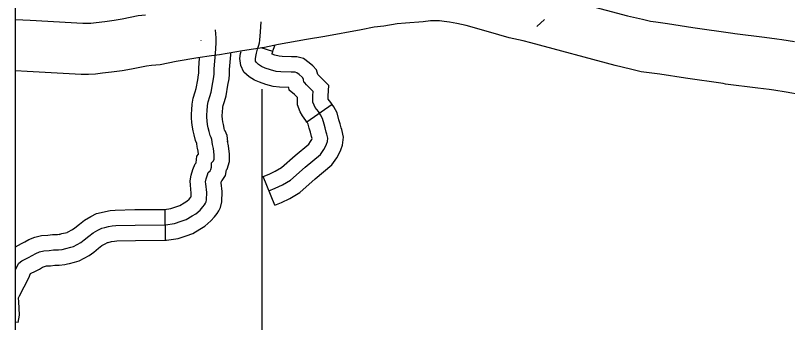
# Model space of a CAD drawing. Extents: x 1377389 to 1380723, y 1168351 to 1170484.
# Drawn here: x 1378340.6 to 1378415.9, y 1169158.4 to 1169188.3 of the extents above; entities that cross this region are included whole.
import ezdxf

# ---------------------------------------------------------------- set-up
doc = ezdxf.new("R2010")
doc.units = 0
doc.layers.add('B_Fill', color=7, linetype='Continuous')
doc.layers.add('B_Text', color=7, linetype='Continuous')

msp = doc.modelspace()

# ---------------------------------------------------------------- linework, layer by layer
at = {"layer": 'B_Fill'}
for p, q in [((1378392.201, 1169190.464), (1378400.297, 1169188.297)), ((1378352.592, 1169188.313), (1378353.295, 1169188.405)), ((1378340.611, 1169182.942), (1378340.611, 1169187.949)), ((1378340.611, 1169187.949), (1378342.051, 1169187.871)), ((1378342.051, 1169187.871), (1378347.185, 1169187.563)), ((1378347.978, 1169187.581), (1378348.488, 1169187.648)), ((1378348.488, 1169187.648), (1378349.341, 1169187.751)), ((1378349.341, 1169187.751), (1378350.23, 1169187.871)), ((1378350.23, 1169187.871), (1378351.022, 1169188.015)), ((1378351.022, 1169188.015), (1378352.592, 1169188.313)), ((1378378.637, 1169187.595), (1378377.826, 1169187.505)), ((1378380.361, 1169187.701), (1378378.637, 1169187.595)), ((1378381.086, 1169187.801), (1378380.361, 1169187.701)), ((1378381.539, 1169187.819), (1378381.086, 1169187.801)), ((1378381.953, 1169187.801), (1378381.539, 1169187.819)), ((1378382.426, 1169187.74), (1378381.953, 1169187.801)), ((1378382.935, 1169187.667), (1378382.426, 1169187.74)), ((1378383.643, 1169187.553), (1378382.935, 1169187.667)), ((1378400.297, 1169188.297), (1378401.767, 1169187.961)), ((1378401.767, 1169187.961), (1378402.55, 1169187.76)), ((1378402.55, 1169187.76), (1378403.068, 1169187.697)), ((1378403.068, 1169187.697), (1378404.179, 1169187.535)), ((1378347.185, 1169187.563), (1378347.62, 1169187.563)), ((1378347.62, 1169187.563), (1378347.978, 1169187.581)), ((1378374.333, 1169186.932), (1378370.787, 1169186.269)), ((1378375.585, 1169187.197), (1378374.333, 1169186.932)), ((1378376.541, 1169187.295), (1378375.585, 1169187.197)), ((1378377.826, 1169187.505), (1378376.541, 1169187.295)), ((1378384.55, 1169187.348), (1378383.643, 1169187.553)), ((1378386.735, 1169186.745), (1378384.55, 1169187.348)), ((1378404.179, 1169187.535), (1378406.664, 1169187.146)), ((1378406.664, 1169187.146), (1378410.572, 1169186.61)), ((1378370.787, 1169186.269), (1378368.983, 1169185.982)), ((1378388.759, 1169186.151), (1378386.735, 1169186.745)), ((1378390.115, 1169185.864), (1378388.759, 1169186.151)), ((1378410.572, 1169186.61), (1378410.761, 1169186.563)), ((1378410.761, 1169186.563), (1378413.642, 1169186.215)), ((1378413.642, 1169186.215), (1378414.842, 1169186.051)), ((1378366.277, 1169185.496), (1378364.891, 1169185.217)), ((1378368.983, 1169185.982), (1378366.277, 1169185.496)), ((1378390.857, 1169185.648), (1378390.115, 1169185.864)), ((1378399.094, 1169183.443), (1378390.857, 1169185.648)), ((1378414.842, 1169186.051), (1378415.325, 1169185.971)), ((1378415.325, 1169185.971), (1378416.562, 1169185.786)), ((1378362.756, 1169184.887), (1378360.505, 1169184.494)), ((1378364.891, 1169185.217), (1378362.756, 1169184.887)), ((1378365.718, 1169184.826), (1378364.563, 1169185.187)), ((1378356.284, 1169183.855), (1378354.728, 1169183.527)), ((1378358.403, 1169184.204), (1378356.284, 1169183.855)), ((1378359.729, 1169184.383), (1378358.403, 1169184.204)), ((1378360.505, 1169184.494), (1378359.729, 1169184.383)), ((1378351.936, 1169183.1), (1378351.013, 1169182.932)), ((1378353.383, 1169183.374), (1378351.936, 1169183.1)), ((1378353.876, 1169183.439), (1378353.383, 1169183.374)), ((1378354.728, 1169183.527), (1378353.876, 1169183.439)), ((1378400.588, 1169183.102), (1378399.094, 1169183.443)), ((1378401.625, 1169182.835), (1378400.588, 1169183.102)), ((1378341.767, 1169182.879), (1378340.611, 1169182.942)), ((1378347.035, 1169182.563), (1378341.767, 1169182.879)), ((1378347.745, 1169182.563), (1378347.035, 1169182.563)), ((1378348.427, 1169182.597), (1378347.745, 1169182.563)), ((1378349.113, 1169182.687), (1378348.427, 1169182.597)), ((1378349.977, 1169182.791), (1378349.113, 1169182.687)), ((1378351.013, 1169182.932), (1378349.977, 1169182.791)), ((1378402.408, 1169182.741), (1378401.625, 1169182.835)), ((1378403.43, 1169182.591), (1378402.408, 1169182.741)), ((1378405.938, 1169182.199), (1378403.43, 1169182.591)), ((1378409.623, 1169181.694), (1378405.938, 1169182.199)), ((1378409.851, 1169181.637), (1378409.623, 1169181.694)), ((1378413.004, 1169181.256), (1378409.851, 1169181.637)), ((1378414.092, 1169181.107), (1378413.004, 1169181.256)), ((1378414.545, 1169181.032), (1378414.092, 1169181.107)), ((1378415.753, 1169180.852), (1378414.545, 1169181.032)), ((1378417.23, 1169180.588), (1378415.753, 1169180.852)), ((1378371.501, 1169179.646), (1378369.034, 1169177.939)), ((1378365.891, 1169169.833), (1378364.764, 1169172.614)), ((1378355.24, 1169166.419), (1378355.212, 1169169.419)), ((1378340.884, 1169158.381), (1378340.611, 1169158.424))]:
    msp.add_line(p, q, dxfattribs=at)
for points in [[(1378365.328, 1169171.224), (1378365.94, 1169171.472), (1378366.654, 1169171.807), (1378367.441, 1169172.274), (1378368.869, 1169173.528), (1378370.345, 1169174.761), (1378370.673, 1169175.25), (1378370.848, 1169175.556), (1378370.957, 1169175.789), (1378371.045, 1169176.037), (1378371.085, 1169176.378), (1378370.99, 1169176.759), (1378370.918, 1169176.95), (1378370.823, 1169177.356), (1378370.704, 1169177.738), (1378370.561, 1169178.286), (1378370.37, 1169178.644), (1378370.156, 1169178.955), (1378369.846, 1169179.36), (1378369.726, 1169179.575), (1378369.607, 1169179.885), (1378369.607, 1169180.53), (1378369.631, 1169180.911), (1378369.303, 1169181.245), (1378368.993, 1169181.579), (1378368.826, 1169181.746), (1378368.719, 1169181.83), (1378368.695, 1169182.081), (1378368.648, 1169182.236), (1378368.564, 1169182.319), (1378368.29, 1169182.57), (1378368.051, 1169182.749), (1378367.885, 1169182.784), (1378367.503, 1169182.784), (1378366.478, 1169182.82), (1378366.037, 1169182.88), (1378365.465, 1169183.023), (1378364.976, 1169183.202), (1378364.618, 1169183.357), (1378364.32, 1169183.548), (1378364.106, 1169183.739), (1378364.034, 1169183.882), (1378364.01, 1169184.097), (1378364.046, 1169184.336), (1378364.118, 1169184.658), (1378364.213, 1169185.039), (1378364.332, 1169185.421), (1378364.416, 1169185.66), (1378364.451, 1169185.91), (1378364.504, 1169186.722), (1378364.556, 1169187.705)], [(1378392.202, 1169187.93), (1378391.445, 1169187.242)], [(1378349.049, 1169167.587), (1378349.311, 1169167.657), (1378349.684, 1169167.74), (1378350.058, 1169167.809), (1378350.403, 1169167.837), (1378352.283, 1169167.892), (1378355.242, 1169167.92), (1378356.126, 1169168.044), (1378356.762, 1169168.265), (1378357.26, 1169168.445), (1378357.841, 1169168.777), (1378358.2, 1169168.999), (1378358.615, 1169169.358), (1378358.877, 1169169.663), (1378359.041, 1169169.868), (1378359.14, 1169170.036), (1378359.203, 1169170.149), (1378359.251, 1169170.341), (1378359.261, 1169171.075), (1378359.162, 1169171.909), (1378359.148, 1169172.107), (1378359.205, 1169172.389), (1378359.332, 1169172.799), (1378359.417, 1169173.011), (1378359.586, 1169173.181), (1378359.671, 1169173.308), (1378359.713, 1169173.549), (1378359.742, 1169173.959), (1378359.925, 1169174.142), (1378359.982, 1169174.326), (1378359.996, 1169174.722), (1378359.917, 1169175.366), (1378359.826, 1169175.757), (1378359.776, 1169176.239), (1378359.693, 1169176.43), (1378359.585, 1169176.638), (1378359.502, 1169177.02), (1378359.419, 1169177.386), (1378359.352, 1169177.702), (1378359.303, 1169178.055), (1378359.275, 1169178.425), (1378359.266, 1169178.669), (1378359.309, 1169178.996), (1378359.332, 1169179.537), (1378359.389, 1169179.907), (1378359.559, 1169180.42), (1378359.702, 1169180.861), (1378359.858, 1169181.787), (1378359.958, 1169182.343), (1378359.986, 1169182.642), (1378359.986, 1169183.13), (1378360.114, 1169184.622), (1378360.191, 1169185.644), (1378360.197, 1169186.012), (1378360.177, 1169186.155), (1378360.129, 1169186.93)], [(1378358.696, 1169185.919), (1378358.699, 1169185.897)], [(1378365.718, 1169184.826), (1378365.756, 1169184.95), (1378365.88, 1169185.303), (1378365.891, 1169185.385)], [(1378361.308, 1169176.006), (1378361.244, 1169176.624), (1378361.048, 1169177.075), (1378361.008, 1169177.152), (1378360.966, 1169177.346), (1378360.884, 1169177.707), (1378360.831, 1169177.96), (1378360.795, 1169178.216), (1378360.773, 1169178.509), (1378360.77, 1169178.597), (1378360.805, 1169178.868), (1378360.827, 1169179.391), (1378360.852, 1169179.553), (1378360.985, 1169179.953), (1378361.163, 1169180.504), (1378361.336, 1169181.53), (1378361.445, 1169182.139), (1378361.486, 1169182.572), (1378361.486, 1169183.066), (1378361.61, 1169184.502), (1378361.62, 1169184.642)], [(1378369.034, 1169177.939), (1378368.942, 1169178.072), (1378368.587, 1169178.537), (1378368.364, 1169178.939), (1378368.107, 1169179.607), (1378368.107, 1169180.329), (1378367.913, 1169180.539), (1378367.831, 1169180.62), (1378367.287, 1169181.044), (1378367.263, 1169181.292), (1378366.351, 1169181.324), (1378365.753, 1169181.405), (1378365.023, 1169181.587), (1378364.419, 1169181.809), (1378363.911, 1169182.029), (1378363.412, 1169182.349), (1378362.893, 1169182.81), (1378362.573, 1169183.451), (1378362.498, 1169184.126), (1378362.57, 1169184.61), (1378362.614, 1169184.807)], [(1378371.501, 1169179.646), (1378371.369, 1169179.837), (1378371.107, 1169180.18), (1378371.107, 1169180.483), (1378371.17, 1169181.485), (1378370.389, 1169182.281), (1378370.111, 1169182.58), (1378369.972, 1169183.032), (1378369.601, 1169183.403), (1378369.248, 1169183.726), (1378368.688, 1169184.146), (1378368.044, 1169184.284), (1378367.529, 1169184.284), (1378366.605, 1169184.317), (1378366.32, 1169184.355), (1378365.906, 1169184.459), (1378365.638, 1169184.557), (1378365.658, 1169184.634), (1378365.718, 1169184.826)], [(1378358.375, 1169175.374), (1378358.344, 1169175.508), (1378358.309, 1169175.84), (1378358.162, 1169176.124), (1378358.038, 1169176.695), (1378357.953, 1169177.066), (1378357.874, 1169177.444), (1378357.811, 1169177.894), (1378357.777, 1169178.342), (1378357.763, 1169178.74), (1378357.813, 1169179.125), (1378357.836, 1169179.682), (1378357.925, 1169180.26), (1378358.134, 1169180.887), (1378358.241, 1169181.218), (1378358.38, 1169182.045), (1378358.471, 1169182.547), (1378358.486, 1169182.712), (1378358.486, 1169183.193), (1378358.57, 1169184.172)], [(1378364.644, 1169181.143), (1378364.639, 1169147.001)], [(1378365.891, 1169169.833), (1378366.541, 1169170.097), (1378367.357, 1169170.48), (1378368.326, 1169171.055), (1378369.845, 1169172.389), (1378371.471, 1169173.747), (1378371.949, 1169174.459), (1378372.18, 1169174.865), (1378372.347, 1169175.22), (1378372.514, 1169175.694), (1378372.608, 1169176.473), (1378372.425, 1169177.206), (1378372.357, 1169177.387), (1378372.271, 1169177.752), (1378372.146, 1169178.151), (1378371.968, 1169178.836), (1378371.653, 1169179.426), (1378371.501, 1169179.646)], [(1378364.764, 1169172.614), (1378365.339, 1169172.847), (1378365.951, 1169173.134), (1378366.556, 1169173.493), (1378367.893, 1169174.668), (1378369.219, 1169175.775), (1378369.397, 1169176.04), (1378369.515, 1169176.247), (1378369.551, 1169176.324), (1378369.48, 1169176.514), (1378369.375, 1169176.96), (1378369.261, 1169177.325), (1378369.154, 1169177.737), (1378369.087, 1169177.862), (1378369.034, 1169177.939)], [(1378355.24, 1169166.419), (1378355.354, 1169166.421), (1378356.481, 1169166.579), (1378357.264, 1169166.852), (1378357.892, 1169167.079), (1378358.606, 1169167.487), (1378359.091, 1169167.786), (1378359.679, 1169168.296), (1378360.033, 1169168.706), (1378360.279, 1169169.016), (1378360.44, 1169169.288), (1378360.61, 1169169.592), (1378360.748, 1169170.147), (1378360.763, 1169171.152), (1378360.66, 1169172.017), (1378360.661, 1169172.019), (1378360.712, 1169172.186), (1378360.752, 1169172.226), (1378361.094, 1169172.738), (1378361.19, 1169173.286), (1378361.25, 1169173.346), (1378361.474, 1169174.075), (1378361.499, 1169174.787), (1378361.396, 1169175.629), (1378361.296, 1169176.058)], [(1378355.13, 1169169.419), (1378355.772, 1169169.509), (1378356.261, 1169169.679), (1378356.628, 1169169.812), (1378357.075, 1169170.067), (1378357.309, 1169170.212), (1378357.55, 1169170.42), (1378357.722, 1169170.62), (1378357.755, 1169170.662), (1378357.76, 1169170.997), (1378357.669, 1169171.767), (1378357.638, 1169172.202), (1378357.749, 1169172.759), (1378357.917, 1169173.301), (1378358.138, 1169173.854), (1378358.238, 1169173.954), (1378358.284, 1169174.622), (1378358.474, 1169174.812), (1378358.438, 1169175.103), (1378358.375, 1169175.375)], [(1378344.862, 1169166.985), (1378345.144, 1169167.064), (1378345.643, 1169167.175), (1378345.692, 1169167.189), (1378346.16, 1169167.441), (1378346.391, 1169167.617), (1378346.845, 1169167.988), (1378347.357, 1169168.381), (1378347.946, 1169168.721), (1378348.526, 1169169.001), (1378348.957, 1169169.115), (1378349.385, 1169169.21), (1378349.861, 1169169.298), (1378350.321, 1169169.335), (1378352.254, 1169169.392), (1378355.212, 1169169.419)], [(1378340.611, 1169163.512), (1378340.768, 1169163.88), (1378340.948, 1169164.17), (1378341.224, 1169164.405), (1378341.874, 1169164.737), (1378342.233, 1169164.917), (1378342.593, 1169165.125), (1378342.966, 1169165.277), (1378343.395, 1169165.388), (1378343.892, 1169165.415), (1378344.335, 1169165.471), (1378344.805, 1169165.485), (1378345.164, 1169165.512), (1378345.51, 1169165.609), (1378346.007, 1169165.72), (1378346.256, 1169165.789), (1378346.616, 1169165.983), (1378346.975, 1169166.176), (1378347.321, 1169166.439), (1378347.777, 1169166.813), (1378348.191, 1169167.131), (1378348.648, 1169167.394), (1378349.049, 1169167.587)], [(1378340.611, 1169165.776), (1378341.197, 1169166.076), (1378341.522, 1169166.239), (1378341.932, 1169166.475), (1378342.493, 1169166.704), (1378343.163, 1169166.877), (1378343.757, 1169166.91), (1378344.219, 1169166.968), (1378344.725, 1169166.983), (1378344.902, 1169166.996), (1378344.862, 1169166.985)], [(1378345.671, 1169164.097), (1378345.875, 1169164.154), (1378346.371, 1169164.264), (1378346.82, 1169164.389), (1378347.79, 1169164.911), (1378348.25, 1169165.262), (1378348.709, 1169165.637), (1378349.026, 1169165.881), (1378349.349, 1169166.067), (1378349.571, 1169166.174), (1378349.665, 1169166.199), (1378349.984, 1169166.27), (1378350.255, 1169166.32), (1378350.485, 1169166.338), (1378352.312, 1169166.392), (1378355.24, 1169166.419)], [(1378340.884, 1169158.381), (1378341.001, 1169159.113), (1378340.951, 1169160.429), (1378340.912, 1169160.757), (1378340.925, 1169160.801), (1378341.021, 1169161.001), (1378341.919, 1169162.758), (1378342.094, 1169163.165), (1378342.551, 1169163.399), (1378342.945, 1169163.596), (1378343.254, 1169163.775), (1378343.439, 1169163.85), (1378343.626, 1169163.898), (1378344.027, 1169163.921), (1378344.45, 1169163.973), (1378344.884, 1169163.986), (1378345.427, 1169164.028), (1378345.671, 1169164.097)]]:
    msp.add_lwpolyline(points, dxfattribs=at)
at = {"layer": 'B_Text'}
msp.add_lwpolyline([(1378340.611, 1169579.427), (1379848.033, 1169579.427), (1379848.033, 1168702.096), (1378340.611, 1168702.096)], close=True, dxfattribs=at)

doc.saveas('drawing.dxf')
